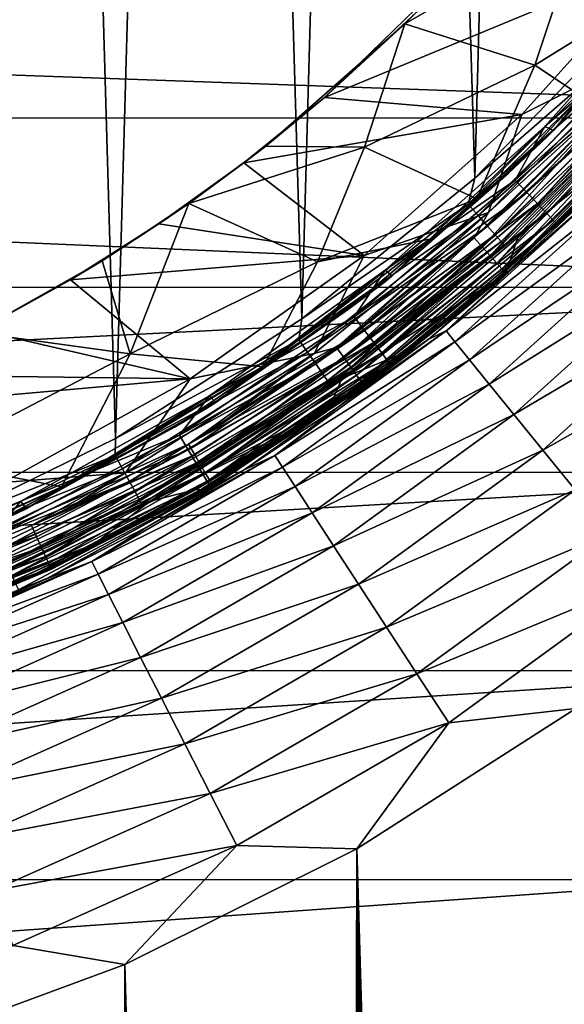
# Model space of a CAD drawing. Header units: metres. Extents: x -106 to 264, y -111 to 81.
# Tile 108 of 549: x 8.82 to 14.5, y -23.36 to -13.09. Entities that reach past the tile are written whole.
import ezdxf

# ---------------------------------------------------------------- set-up
doc = ezdxf.new("R2010")
doc.units = ezdxf.units.M
doc.layers.add('solid_20422013', color=7, linetype='CONTINUOUS')

msp = doc.modelspace()

# ---------------------------------------------------------------- linework, layer by layer
at = {"layer": 'solid_20422013'}
for points in [[(8.798083, 17.998215, 77.651619), (7.773394, -18.464231, 77.662231), (9.820628, -17.462921, 77.639717)], [(8.798083, 17.998215, 77.651619), (9.820628, -17.462921, 77.639717), (10.790351, 16.880247, 77.627228)], [(10.790351, 16.880247, 77.627228), (9.820628, -17.462921, 77.639717), (11.764264, -16.21587, 77.613495)], [(10.790351, 16.880247, 77.627228), (11.764264, -16.21587, 77.613495), (12.651943, 15.538282, 77.599953)], [(12.651943, 15.538282, 77.599953), (11.764264, -16.21587, 77.613495), (13.567441, -14.74737, 77.584946)], [(12.651943, 15.538282, 77.599953), (13.567441, -14.74737, 77.584946), (14.337729, 13.999803, 77.57151)], [(14.337729, 13.999803, 77.57151), (13.567441, -14.74737, 77.584946), (15.176792, -13.085555, 77.55603)], [(14.694283, -12.067444, 51.865765), (12.953714, -13.021122, 52.927349), (12.836039, -13.137139, 52.927349)], [(14.193852, -13.567936, 50.698231), (14.694283, -12.067444, 51.865765), (12.836039, -13.137139, 52.927349)], [(14.193852, -13.567936, 50.698231), (15.854123, -12.537907, 49.429569), (14.694283, -12.067444, 51.865765)], [(12.953714, -13.021122, 52.927349), (13.555943, -12.390946, 53.567062), (11.999084, -13.905692, 53.567062)], [(15.52974, -12.442852, 53.567062), (11.999084, -13.905692, 53.567062), (13.555943, -12.390946, 53.567062)], [(15.52974, -12.442852, 53.567062), (14.058059, -14.084843, 53.567062), (11.999084, -13.905692, 53.567062)], [(15.349111, -13.437405, 51.700001), (14.058059, -14.084843, 53.567062), (15.52974, -12.442852, 53.567062)], [(23.010382, -12.530283, -18.503851), (21.266914, -14.117199, -18.280825), (-23.005219, -12.534482, -18.503262)], [(21.266914, -14.117199, -18.280825), (-21.264048, -14.119773, -18.280462), (-23.005219, -12.534482, -18.503262)], [(14.193852, -13.567936, 50.698231), (14.678501, -13.891964, 49.435932), (15.854123, -12.537907, 49.429569)], [(15.779067, -12.540619, 49.000153), (14.297414, -14.20669, 49.000153), (15.502931, -13.168308, 48.987526)], [(14.388608, -14.248876, 49.099998), (14.297414, -14.20669, 49.000153), (15.779067, -12.540619, 49.000153)], [(15.832088, -12.625669, 49.239994), (14.318913, -14.318913, 49.239994), (14.388608, -14.248876, 49.099998)], [(15.426364, -13.103271, 49.338165), (14.318913, -14.318913, 49.239994), (15.832088, -12.625669, 49.239994)], [(15.890587, -12.551962, 49.099998), (14.388608, -14.248876, 49.099998), (15.779067, -12.540619, 49.000153)], [(15.832088, -12.625669, 49.239994), (14.388608, -14.248876, 49.099998), (15.890587, -12.551962, 49.099998)], [(12.836039, -13.137139, 52.927349), (12.953714, -13.021122, 52.927349), (11.999084, -13.905692, 53.567062)], [(11.385864, -14.412162, 52.927349), (12.836039, -13.137139, 52.927349), (11.999084, -13.905692, 53.567062)], [(12.417596, -14.422478, 51.835381), (12.836039, -13.137139, 52.927349), (11.385864, -14.412162, 52.927349)], [(14.193852, -13.567936, 50.698231), (12.836039, -13.137139, 52.927349), (12.417596, -14.422478, 51.835381)], [(15.094849, -13.417177, 77.541428), (15.176792, -13.085555, 77.55603), (13.567441, -14.74737, 77.584946)], [(15.426364, -13.103271, 49.338165), (13.919221, -14.694343, 49.338165), (14.318913, -14.318913, 49.239994)], [(14.678501, -13.891964, 49.435932), (13.919221, -14.694343, 49.338165), (15.426364, -13.103271, 49.338165)], [(14.297414, -14.20669, 49.000153), (13.988307, -14.767277, 48.987526), (15.502931, -13.168308, 48.987526)], [(15.638376, -13.283357, 48.933891), (15.502931, -13.168308, 48.987526), (13.988307, -14.767277, 48.987526)], [(15.638376, -13.283357, 48.933891), (13.988307, -14.767277, 48.987526), (14.110519, -14.896295, 48.933891)], [(15.638376, -13.283357, 48.933891), (14.110519, -14.896295, 48.933891), (15.760754, -13.387305, 48.840744)], [(13.497879, -15.019637, 77.569969), (15.094849, -13.417177, 77.541428), (13.567441, -14.74737, 77.584946)], [(15.21209, -13.522414, 77.486893), (15.094849, -13.417177, 77.541428), (13.497879, -15.019637, 77.569969)], [(15.349111, -13.437405, 51.700001), (13.709948, -15.104466, 51.700001), (14.058059, -14.084843, 53.567062)], [(15.223668, -13.719388, 51.700001), (13.709948, -15.104466, 51.700001), (15.349111, -13.437405, 51.700001)], [(14.110519, -14.896295, 48.933891), (14.220942, -15.012865, 48.840744), (15.760754, -13.387305, 48.840744)], [(15.760754, -13.387305, 48.840744), (14.220942, -15.012865, 48.840744), (15.863476, -13.474558, 48.713097)], [(13.602717, -15.137437, 77.515877), (15.21209, -13.522414, 77.486893), (13.497879, -15.019637, 77.569969)], [(15.32107, -13.620927, 77.394684), (15.21209, -13.522414, 77.486893), (13.602717, -15.137437, 77.515877)], [(14.220942, -15.012865, 48.840744), (14.313627, -15.110713, 48.713097), (15.863476, -13.474558, 48.713097)], [(15.863476, -13.474558, 48.713097), (14.313627, -15.110713, 48.713097), (15.94101, -13.540417, 48.557827)], [(14.313627, -15.110713, 48.713097), (14.383588, -15.184568, 48.557827), (15.94101, -13.540417, 48.557827)], [(15.94101, -13.540417, 48.557827), (14.383588, -15.184568, 48.557827), (15.989184, -13.581335, 48.383289)], [(14.193852, -13.567936, 50.698231), (12.417596, -14.422478, 51.835381), (13.585888, -14.963655, 49.433426)], [(14.193852, -13.567936, 50.698231), (13.585888, -14.963655, 49.433426), (14.678501, -13.891964, 49.435932)], [(13.700168, -15.247708, 77.42408), (15.32107, -13.620927, 77.394684), (13.602717, -15.137437, 77.515877)], [(15.412099, -13.704019, 77.269333), (15.32107, -13.620927, 77.394684), (13.700168, -15.247708, 77.42408)], [(15.683644, -13.633285, 76.81369), (14.024997, -15.334024, 76.842064), (15.534622, -14.124116, 52.204365)], [(15.515296, -13.800962, 76.962524), (14.024997, -15.334024, 76.842064), (15.683644, -13.633285, 76.81369)], [(14.383588, -15.184568, 48.557827), (14.427054, -15.230456, 48.383289), (15.989184, -13.581335, 48.383289)], [(15.989184, -13.581335, 48.383289), (14.427054, -15.230456, 48.383289), (14.849242, -14.849242, 48.200001)], [(15.223668, -13.719388, 51.700001), (13.560369, -15.368378, 51.700001), (13.709948, -15.104466, 51.700001)], [(13.646513, -15.465921, 51.717236), (13.560369, -15.368378, 51.700001), (15.223668, -13.719388, 51.700001)], [(15.260957, -13.875299, 51.717224), (13.646513, -15.465921, 51.717236), (15.223668, -13.719388, 51.700001)], [(13.781568, -15.340718, 77.299088), (15.412099, -13.704019, 77.269333), (13.700168, -15.247708, 77.42408)], [(15.477873, -13.765021, 77.120918), (15.412099, -13.704019, 77.269333), (13.781568, -15.340718, 77.299088)], [(13.840384, -15.409004, 77.150925), (15.477873, -13.765021, 77.120918), (13.781568, -15.340718, 77.299088)], [(13.840384, -15.409004, 77.150925), (15.515296, -13.800962, 76.962524), (15.477873, -13.765021, 77.120918)], [(13.840384, -15.409004, 77.150925), (13.873851, -15.449237, 76.992683), (15.515296, -13.800962, 76.962524)], [(15.515296, -13.800962, 76.962524), (13.873851, -15.449237, 76.992683), (14.024997, -15.334024, 76.842064)], [(11.385864, -14.412162, 52.927349), (11.999084, -13.905692, 53.567062), (11.157955, -14.588272, 53.567062)], [(14.058059, -14.084843, 53.567062), (11.157955, -14.588272, 53.567062), (11.999084, -13.905692, 53.567062)], [(14.678501, -13.891964, 49.435932), (13.585888, -14.963655, 49.433426), (13.919221, -14.694343, 49.338165)], [(13.726748, -15.556853, 51.767807), (13.646513, -15.465921, 51.717236), (15.260957, -13.875299, 51.717224)], [(15.350677, -13.956873, 51.767784), (13.726748, -15.556853, 51.767807), (15.260957, -13.875299, 51.717224)], [(13.795487, -15.634757, 51.848213), (13.726748, -15.556853, 51.767807), (15.350677, -13.956873, 51.767784)], [(15.427557, -14.026772, 51.848179), (13.795487, -15.634757, 51.848213), (15.350677, -13.956873, 51.767784)], [(13.847981, -15.69425, 51.952858), (13.795487, -15.634757, 51.848213), (15.427557, -14.026772, 51.848179)], [(15.486288, -14.080171, 51.952866), (13.847981, -15.69425, 51.952858), (15.427557, -14.026772, 51.848179)], [(21.266914, -14.117199, -18.280825), (19.703514, -15.885834, -18.032259), (-21.264048, -14.119773, -18.280462)], [(19.703514, -15.885834, -18.032259), (-19.704161, -15.885006, -18.032375), (-21.264048, -14.119773, -18.280462)], [(14.058059, -14.084843, 53.567062), (12.412478, -15.55404, 53.567062), (11.157955, -14.588272, 53.567062)], [(13.709948, -15.104466, 51.700001), (12.412478, -15.55404, 53.567062), (14.058059, -14.084843, 53.567062)], [(13.847981, -15.69425, 51.952858), (15.486288, -14.080171, 51.952866), (13.880649, -15.731272, 52.074615)], [(15.486288, -14.080171, 51.952866), (15.522816, -14.113381, 52.074615), (13.880649, -15.731272, 52.074615)], [(13.880649, -15.731272, 52.074615), (15.522816, -14.113381, 52.074615), (13.891207, -15.743237, 52.204365)], [(15.522816, -14.113381, 52.074615), (15.534622, -14.124116, 52.204365), (13.891207, -15.743237, 52.204365)], [(14.024997, -15.334024, 76.842064), (13.891207, -15.743237, 52.204365), (15.534622, -14.124116, 52.204365)], [(14.297414, -14.20669, 49.000153), (12.632306, -15.705761, 49.000153), (13.988307, -14.767277, 48.987526)], [(12.706431, -15.767344, 49.099998), (12.632306, -15.705761, 49.000153), (14.297414, -14.20669, 49.000153)], [(14.388608, -14.248876, 49.099998), (12.706431, -15.767344, 49.099998), (14.297414, -14.20669, 49.000153)], [(14.318913, -14.318913, 49.239994), (12.706431, -15.767344, 49.099998), (14.388608, -14.248876, 49.099998)], [(14.318913, -14.318913, 49.239994), (12.625669, -15.832088, 49.239994), (12.706431, -15.767344, 49.099998)], [(13.919221, -14.694343, 49.338165), (12.625669, -15.832088, 49.239994), (14.318913, -14.318913, 49.239994)], [(10.583539, -15.01123, 52.927349), (11.385864, -14.412162, 52.927349), (11.157955, -14.588272, 53.567062)], [(12.417596, -14.422478, 51.835381), (11.385864, -14.412162, 52.927349), (10.583539, -15.01123, 52.927349)], [(11.92505, -15.61837, 50.667973), (12.417596, -14.422478, 51.835381), (10.583539, -15.01123, 52.927349)], [(11.92505, -15.61837, 50.667973), (13.585888, -14.963655, 49.433426), (12.417596, -14.422478, 51.835381)], [(10.583539, -15.01123, 52.927349), (11.157955, -14.588272, 53.567062), (10.271703, -15.22469, 53.567062)], [(12.412478, -15.55404, 53.567062), (10.271703, -15.22469, 53.567062), (11.157955, -14.588272, 53.567062)], [(13.497879, -15.019637, 77.569969), (13.567441, -14.74737, 77.584946), (11.764264, -16.21587, 77.613495)], [(13.919221, -14.694343, 49.338165), (12.248888, -16.113136, 49.338165), (12.625669, -15.832088, 49.239994)], [(13.112543, -15.381379, 49.431156), (12.248888, -16.113136, 49.338165), (13.919221, -14.694343, 49.338165)], [(12.632306, -15.705761, 49.000153), (12.309684, -16.193111, 48.987526), (13.988307, -14.767277, 48.987526)], [(14.110519, -14.896295, 48.933891), (13.988307, -14.767277, 48.987526), (12.309684, -16.193111, 48.987526)], [(13.585888, -14.963655, 49.433426), (13.112543, -15.381379, 49.431156), (13.919221, -14.694343, 49.338165)], [(13.093286, -16.418461, 48.200001), (14.835382, -14.86309, 23), (14.849242, -14.849242, 48.200001)], [(14.427054, -15.230456, 48.383289), (13.093286, -16.418461, 48.200001), (14.849242, -14.849242, 48.200001)], [(13.093286, -16.418461, 48.200001), (13.979708, -15.670602, 23), (14.835382, -14.86309, 23)], [(13.266794, -16.341053, 22.379227), (14.905099, -14.861893, 22.379227), (13.979708, -15.670602, 23)], [(15.008453, -14.964948, 21.768116), (14.905099, -14.861893, 22.379227), (13.266794, -16.341053, 22.379227)], [(14.905099, -14.861893, 22.379227), (14.835382, -14.86309, 23), (13.979708, -15.670602, 23)], [(11.92505, -15.61837, 50.667973), (13.112543, -15.381379, 49.431156), (13.585888, -14.963655, 49.433426)], [(14.110519, -14.896295, 48.933891), (12.309684, -16.193111, 48.987526), (12.417231, -16.334587, 48.933891)], [(14.110519, -14.896295, 48.933891), (12.417231, -16.334587, 48.933891), (14.220942, -15.012865, 48.840744)], [(13.358788, -16.454365, 21.768116), (15.008453, -14.964948, 21.768116), (13.266794, -16.341053, 22.379227)], [(15.178296, -15.134298, 21.187397), (15.008453, -14.964948, 21.768116), (13.358788, -16.454365, 21.768116)], [(9.680275, -15.608991, 52.927349), (10.583539, -15.01123, 52.927349), (10.271703, -15.22469, 53.567062)], [(9.972533, -16.57761, 51.263596), (10.583539, -15.01123, 52.927349), (9.680275, -15.608991, 52.927349)], [(11.92505, -15.61837, 50.667973), (10.583539, -15.01123, 52.927349), (9.972533, -16.57761, 51.263596)], [(11.731615, -16.433533, 77.597824), (13.497879, -15.019637, 77.569969), (11.764264, -16.21587, 77.613495)], [(13.602717, -15.137437, 77.515877), (13.497879, -15.019637, 77.569969), (11.731615, -16.433533, 77.597824)], [(12.417231, -16.334587, 48.933891), (12.514401, -16.462414, 48.840744), (14.220942, -15.012865, 48.840744)], [(14.220942, -15.012865, 48.840744), (12.514401, -16.462414, 48.840744), (14.313627, -15.110713, 48.713097)], [(11.822737, -16.562414, 77.544159), (13.602717, -15.137437, 77.515877), (11.731615, -16.433533, 77.597824)], [(13.700168, -15.247708, 77.42408), (13.602717, -15.137437, 77.515877), (11.822737, -16.562414, 77.544159)], [(13.709948, -15.104466, 51.700001), (11.890901, -16.576073, 51.700001), (12.412478, -15.55404, 53.567062)], [(12.125804, -16.514898, 51.700001), (11.890901, -16.576073, 51.700001), (13.709948, -15.104466, 51.700001)], [(12.242787, -16.429691, 51.700001), (12.125804, -16.514898, 51.700001), (13.709948, -15.104466, 51.700001)], [(12.242787, -16.429691, 51.700001), (13.709948, -15.104466, 51.700001), (13.560369, -15.368378, 51.700001)], [(12.514401, -16.462414, 48.840744), (12.595965, -16.569708, 48.713097), (14.313627, -15.110713, 48.713097)], [(14.313627, -15.110713, 48.713097), (12.595965, -16.569708, 48.713097), (14.383588, -15.184568, 48.557827)], [(12.595965, -16.569708, 48.713097), (12.65753, -16.650696, 48.557827), (14.383588, -15.184568, 48.557827)], [(14.383588, -15.184568, 48.557827), (12.65753, -16.650696, 48.557827), (14.427054, -15.230456, 48.383289)], [(13.509963, -16.64057, 21.187397), (15.178296, -15.134298, 21.187397), (13.358788, -16.454365, 21.768116)], [(15.410438, -15.365767, 20.651402), (15.178296, -15.134298, 21.187397), (13.509963, -16.64057, 21.187397)], [(9.680275, -15.608991, 52.927349), (10.271703, -15.22469, 53.567062), (9.349553, -15.808496, 53.567062)], [(12.412478, -15.55404, 53.567062), (9.349553, -15.808496, 53.567062), (10.271703, -15.22469, 53.567062)], [(11.907436, -16.68306, 77.452774), (13.700168, -15.247708, 77.42408), (11.822737, -16.562414, 77.544159)], [(13.781568, -15.340718, 77.299088), (13.700168, -15.247708, 77.42408), (11.907436, -16.68306, 77.452774)], [(12.65753, -16.650696, 48.557827), (12.695781, -16.701014, 48.383289), (14.427054, -15.230456, 48.383289)], [(14.427054, -15.230456, 48.383289), (12.695781, -16.701014, 48.383289), (13.093286, -16.418461, 48.200001)], [(13.112543, -15.381379, 49.431156), (11.358315, -16.716112, 49.436249), (12.248888, -16.113136, 49.338165)], [(11.92505, -15.61837, 50.667973), (11.358315, -16.716112, 49.436249), (13.112543, -15.381379, 49.431156)], [(11.978186, -16.784821, 77.328117), (13.781568, -15.340718, 77.299088), (11.907436, -16.68306, 77.452774)], [(13.840384, -15.409004, 77.150925), (13.781568, -15.340718, 77.299088), (11.978186, -16.784821, 77.328117)], [(12.242787, -16.429691, 51.700001), (13.560369, -15.368378, 51.700001), (12.125804, -16.514898, 51.700001)], [(12.202668, -16.61964, 51.717163), (12.125804, -16.514898, 51.700001), (13.560369, -15.368378, 51.700001)], [(14.024997, -15.334024, 76.842064), (12.182707, -16.834616, 76.870293), (13.891207, -15.743237, 52.204365)], [(13.873851, -15.449237, 76.992683), (12.182707, -16.834616, 76.870293), (14.024997, -15.334024, 76.842064)], [(12.202668, -16.61964, 51.717163), (13.560369, -15.368378, 51.700001), (13.646513, -15.465921, 51.717236)], [(13.716589, -16.895077, 20.651402), (15.410438, -15.365767, 20.651402), (13.509963, -16.64057, 21.187397)], [(15.699151, -15.653643, 20.173351), (15.410438, -15.365767, 20.651402), (13.716589, -16.895077, 20.651402)], [(12.029308, -16.859531, 77.180214), (13.840384, -15.409004, 77.150925), (11.978186, -16.784821, 77.328117)], [(12.029308, -16.859531, 77.180214), (13.873851, -15.449237, 76.992683), (13.840384, -15.409004, 77.150925)], [(12.029308, -16.859531, 77.180214), (12.058397, -16.903553, 77.02211), (13.873851, -15.449237, 76.992683)], [(13.873851, -15.449237, 76.992683), (12.058397, -16.903553, 77.02211), (12.182707, -16.834616, 76.870293)], [(12.202668, -16.61964, 51.717163), (13.646513, -15.465921, 51.717236), (12.27351, -16.717695, 51.767475)], [(12.27351, -16.717695, 51.767475), (13.646513, -15.465921, 51.717236), (13.726748, -15.556853, 51.767807)], [(12.412478, -15.55404, 53.567062), (10.599532, -16.839758, 53.567062), (9.349553, -15.808496, 53.567062)], [(11.890901, -16.576073, 51.700001), (10.599532, -16.839758, 53.567062), (12.412478, -15.55404, 53.567062)], [(12.27351, -16.717695, 51.767475), (13.726748, -15.556853, 51.767807), (12.334266, -16.801788, 51.847485)], [(12.334266, -16.801788, 51.847485), (13.726748, -15.556853, 51.767807), (13.795487, -15.634757, 51.848213)], [(8.357022, -16.355688, 52.927349), (9.680275, -15.608991, 52.927349), (8.40073, -16.333242, 53.567062)], [(9.972533, -16.57761, 51.263596), (9.680275, -15.608991, 52.927349), (8.357022, -16.355688, 52.927349)], [(9.680275, -15.608991, 52.927349), (9.349553, -15.808496, 53.567062), (8.40073, -16.333242, 53.567062)], [(11.92505, -15.61837, 50.667973), (9.972533, -16.57761, 51.263596), (11.358315, -16.716112, 49.436249)], [(12.632306, -15.705761, 49.000153), (10.801476, -17.01688, 49.000153), (12.309684, -16.193111, 48.987526)], [(10.865124, -17.088346, 49.099998), (10.801476, -17.01688, 49.000153), (12.632306, -15.705761, 49.000153)], [(12.706431, -15.767344, 49.099998), (10.865124, -17.088346, 49.099998), (12.632306, -15.705761, 49.000153)], [(12.334266, -16.801788, 51.847485), (13.795487, -15.634757, 51.848213), (12.380764, -16.86615, 51.951698)], [(12.380764, -16.86615, 51.951698), (13.795487, -15.634757, 51.848213), (13.847981, -15.69425, 51.952858)], [(12.380764, -16.86615, 51.951698), (13.847981, -15.69425, 51.952858), (12.409813, -16.906357, 52.072956)], [(12.409813, -16.906357, 52.072956), (13.847981, -15.69425, 51.952858), (13.880649, -15.731272, 52.074615)], [(13.266794, -16.341053, 22.379227), (13.979708, -15.670602, 23), (13.080153, -16.428926, 23)], [(13.093286, -16.418461, 48.200001), (13.080153, -16.428926, 23), (13.979708, -15.670602, 23)], [(13.973567, -17.211603, 20.173351), (15.699151, -15.653643, 20.173351), (13.716589, -16.895077, 20.651402)], [(16.037312, -15.990823, 19.765039), (15.699151, -15.653643, 20.173351), (13.973567, -17.211603, 20.173351)], [(10.599532, -16.839758, 53.567062), (8.40073, -16.333242, 53.567062), (9.349553, -15.808496, 53.567062)], [(12.625669, -15.832088, 49.239994), (10.865124, -17.088346, 49.099998), (12.706431, -15.767344, 49.099998)], [(12.052956, -17.130833, 57.876114), (13.891207, -15.743237, 52.204365), (12.859008, -16.559738, 55.580055)], [(12.419418, -16.919649, 52.202942), (13.891207, -15.743237, 52.204365), (12.052956, -17.130833, 57.876114)], [(12.182707, -16.834616, 76.870293), (12.859008, -16.559738, 55.580055), (13.891207, -15.743237, 52.204365)], [(12.409813, -16.906357, 52.072956), (13.880649, -15.731272, 52.074615), (12.419418, -16.919649, 52.202942)], [(12.419418, -16.919649, 52.202942), (13.880649, -15.731272, 52.074615), (13.891207, -15.743237, 52.204365)], [(19.703514, -15.885834, -18.032259), (-18.349037, -17.81085, -17.761715), (-19.704161, -15.885006, -18.032375)], [(19.703514, -15.885834, -18.032259), (18.345623, -17.816748, -17.760887), (-18.349037, -17.81085, -17.761715)], [(12.625669, -15.832088, 49.239994), (10.773649, -17.146166, 49.239994), (10.865124, -17.088346, 49.099998)], [(12.248888, -16.113136, 49.338165), (10.773649, -17.146166, 49.239994), (12.625669, -15.832088, 49.239994)], [(14.274558, -17.582342, 19.765039), (16.037312, -15.990823, 19.765039), (13.973567, -17.211603, 20.173351)], [(16.416574, -16.368988, 19.436544), (16.037312, -15.990823, 19.765039), (14.274558, -17.582342, 19.765039)], [(12.248888, -16.113136, 49.338165), (10.434948, -17.343018, 49.338165), (10.773649, -17.146166, 49.239994)], [(11.358315, -16.716112, 49.436249), (10.434948, -17.343018, 49.338165), (12.248888, -16.113136, 49.338165)], [(11.731615, -16.433533, 77.597824), (11.764264, -16.21587, 77.613495), (9.820628, -17.462921, 77.639717)], [(10.801476, -17.01688, 49.000153), (10.48674, -17.429098, 48.987526), (12.309684, -16.193111, 48.987526)], [(12.417231, -16.334587, 48.933891), (12.309684, -16.193111, 48.987526), (10.48674, -17.429098, 48.987526)], [(10.599532, -16.839758, 53.567062), (7.421527, -16.79995, 53.567062), (8.40073, -16.333242, 53.567062)], [(9.972533, -16.57761, 51.263596), (8.357022, -16.355688, 52.927349), (7.844412, -17.689621, 51.254391)], [(12.417231, -16.334587, 48.933891), (10.48674, -17.429098, 48.987526), (10.578361, -17.581371, 48.933891)], [(12.417231, -16.334587, 48.933891), (10.578361, -17.581371, 48.933891), (12.514401, -16.462414, 48.840744)], [(11.172673, -17.781208, 48.200001), (13.080153, -16.428926, 23), (13.093286, -16.418461, 48.200001)], [(12.695781, -16.701014, 48.383289), (11.172673, -17.781208, 48.200001), (13.093286, -16.418461, 48.200001)], [(11.172673, -17.781208, 48.200001), (12.13954, -17.135681, 23), (13.080153, -16.428926, 23)], [(11.482598, -17.640514, 22.379227), (13.266794, -16.341053, 22.379227), (12.13954, -17.135681, 23)], [(13.358788, -16.454365, 21.768116), (13.266794, -16.341053, 22.379227), (11.482598, -17.640514, 22.379227)], [(13.266794, -16.341053, 22.379227), (13.080153, -16.428926, 23), (12.13954, -17.135681, 23)], [(14.612136, -17.998144, 19.436544), (16.416574, -16.368988, 19.436544), (14.274558, -17.582342, 19.765039)], [(9.818151, -17.641195, 77.623596), (11.731615, -16.433533, 77.597824), (9.820628, -17.462921, 77.639717)], [(11.822737, -16.562414, 77.544159), (11.731615, -16.433533, 77.597824), (9.818151, -17.641195, 77.623596)], [(10.578361, -17.581371, 48.933891), (10.661141, -17.718956, 48.840744), (12.514401, -16.462414, 48.840744)], [(12.125804, -16.514898, 51.700001), (10.579988, -17.520353, 51.700001), (10.837541, -17.36743, 51.700001)], [(12.202668, -16.61964, 51.717163), (10.579988, -17.520353, 51.700001), (12.125804, -16.514898, 51.700001)], [(12.514401, -16.462414, 48.840744), (10.661141, -17.718956, 48.840744), (12.595965, -16.569708, 48.713097)], [(12.125804, -16.514898, 51.700001), (10.837541, -17.36743, 51.700001), (11.890901, -16.576073, 51.700001)], [(11.562221, -17.762836, 21.768116), (13.358788, -16.454365, 21.768116), (11.482598, -17.640514, 22.379227)], [(13.509963, -16.64057, 21.187397), (13.358788, -16.454365, 21.768116), (11.562221, -17.762836, 21.768116)], [(9.972533, -16.57761, 51.263596), (7.844412, -17.689621, 51.254391), (9.258456, -17.964924, 49.435196)], [(9.972533, -16.57761, 51.263596), (9.258456, -17.964924, 49.435196), (11.358315, -16.716112, 49.436249)], [(9.894412, -17.779545, 77.570335), (11.822737, -16.562414, 77.544159), (9.818151, -17.641195, 77.623596)], [(11.907436, -16.68306, 77.452774), (11.822737, -16.562414, 77.544159), (9.894412, -17.779545, 77.570335)], [(11.890901, -16.576073, 51.700001), (9.924953, -17.82098, 51.700001), (10.599532, -16.839758, 53.567062)], [(10.579988, -17.520353, 51.700001), (9.924953, -17.82098, 51.700001), (11.890901, -16.576073, 51.700001)], [(10.837541, -17.36743, 51.700001), (10.579988, -17.520353, 51.700001), (11.890901, -16.576073, 51.700001)], [(12.202668, -16.61964, 51.717163), (10.645566, -17.632292, 51.717098), (10.579988, -17.520353, 51.700001)], [(12.202668, -16.61964, 51.717163), (10.706401, -17.736637, 51.767231), (10.645566, -17.632292, 51.717098)], [(10.661141, -17.718956, 48.840744), (10.730626, -17.83444, 48.713097), (12.595965, -16.569708, 48.713097)], [(12.202668, -16.61964, 51.717163), (12.27351, -16.717695, 51.767475), (10.706401, -17.736637, 51.767231)], [(12.595965, -16.569708, 48.713097), (10.730626, -17.83444, 48.713097), (12.65753, -16.650696, 48.557827)], [(12.182707, -16.834616, 76.870293), (12.052956, -17.130833, 57.876114), (12.859008, -16.559738, 55.580055)], [(11.358315, -16.716112, 49.436249), (9.258456, -17.964924, 49.435196), (9.591105, -17.78896, 49.436447)], [(11.358315, -16.716112, 49.436249), (9.591105, -17.78896, 49.436447), (10.434948, -17.343018, 49.338165)], [(9.965298, -17.90905, 77.479324), (11.907436, -16.68306, 77.452774), (9.894412, -17.779545, 77.570335)], [(11.978186, -16.784821, 77.328117), (11.907436, -16.68306, 77.452774), (9.965298, -17.90905, 77.479324)], [(12.27351, -16.717695, 51.767475), (10.758607, -17.826181, 51.84697), (10.706401, -17.736637, 51.767231)], [(10.730626, -17.83444, 48.713097), (10.783073, -17.921608, 48.557827), (12.65753, -16.650696, 48.557827)], [(12.27351, -16.717695, 51.767475), (12.334266, -16.801788, 51.847485), (10.758607, -17.826181, 51.84697)], [(12.65753, -16.650696, 48.557827), (10.783073, -17.921608, 48.557827), (12.695781, -16.701014, 48.383289)], [(10.783073, -17.921608, 48.557827), (10.81566, -17.975767, 48.383289), (12.695781, -16.701014, 48.383289)], [(12.695781, -16.701014, 48.383289), (10.81566, -17.975767, 48.383289), (11.172673, -17.781208, 48.200001)], [(11.693065, -17.96385, 21.187397), (13.509963, -16.64057, 21.187397), (11.562221, -17.762836, 21.768116)], [(13.716589, -16.895077, 20.651402), (13.509963, -16.64057, 21.187397), (11.693065, -17.96385, 21.187397)], [(10.599532, -16.839758, 53.567062), (6.40908, -17.211145, 53.567062), (7.421527, -16.79995, 53.567062)], [(10.599532, -16.839758, 53.567062), (8.650756, -17.921013, 53.567062), (6.40908, -17.211145, 53.567062)], [(9.924953, -17.82098, 51.700001), (8.650756, -17.921013, 53.567062), (10.599532, -16.839758, 53.567062)], [(10.024508, -18.018284, 77.354988), (11.978186, -16.784821, 77.328117), (9.965298, -17.90905, 77.479324)], [(12.029308, -16.859531, 77.180214), (11.978186, -16.784821, 77.328117), (10.024508, -18.018284, 77.354988)], [(12.182707, -16.834616, 76.870293), (10.181221, -18.115076, 76.896217), (12.052956, -17.130833, 57.876114)], [(12.058397, -16.903553, 77.02211), (10.181221, -18.115076, 76.896217), (12.182707, -16.834616, 76.870293)], [(12.334266, -16.801788, 51.847485), (10.798613, -17.894802, 51.950859), (10.758607, -17.826181, 51.84697)], [(12.334266, -16.801788, 51.847485), (12.380764, -16.86615, 51.951698), (10.798613, -17.894802, 51.950859)], [(10.067295, -18.098484, 77.207306), (12.029308, -16.859531, 77.180214), (10.024508, -18.018284, 77.354988)], [(10.067295, -18.098484, 77.207306), (12.058397, -16.903553, 77.02211), (12.029308, -16.859531, 77.180214)], [(10.067295, -18.098484, 77.207306), (10.091641, -18.145741, 77.049347), (12.058397, -16.903553, 77.02211)], [(12.058397, -16.903553, 77.02211), (10.091641, -18.145741, 77.049347), (10.181221, -18.115076, 76.896217)], [(12.419418, -16.919649, 52.202942), (12.052956, -17.130833, 57.876114), (10.705973, -17.998169, 57.789364)], [(10.832102, -17.952242, 52.201492), (12.419418, -16.919649, 52.202942), (10.705973, -17.998169, 57.789364)], [(12.380764, -16.86615, 51.951698), (10.823683, -17.937803, 52.071793), (10.798613, -17.894802, 51.950859)], [(12.380764, -16.86615, 51.951698), (12.409813, -16.906357, 52.072956), (10.823683, -17.937803, 52.071793)], [(12.409813, -16.906357, 52.072956), (10.832102, -17.952242, 52.201492), (10.823683, -17.937803, 52.071793)], [(12.409813, -16.906357, 52.072956), (12.419418, -16.919649, 52.202942), (10.832102, -17.952242, 52.201492)], [(11.871902, -18.238596, 20.651402), (13.716589, -16.895077, 20.651402), (11.693065, -17.96385, 21.187397)], [(13.973567, -17.211603, 20.173351), (13.716589, -16.895077, 20.651402), (11.871902, -18.238596, 20.651402)], [(10.801476, -17.01688, 49.000153), (8.833129, -18.116896, 49.000153), (10.48674, -17.429098, 48.987526)], [(8.887747, -18.195341, 49.099998), (8.833129, -18.116896, 49.000153), (10.801476, -17.01688, 49.000153)], [(10.865124, -17.088346, 49.099998), (8.887747, -18.195341, 49.099998), (10.801476, -17.01688, 49.000153)], [(10.773649, -17.146166, 49.239994), (8.786146, -18.244619, 49.239994), (8.887747, -18.195341, 49.099998)], [(10.434948, -17.343018, 49.338165), (8.786146, -18.244619, 49.239994), (10.773649, -17.146166, 49.239994)], [(10.773649, -17.146166, 49.239994), (8.887747, -18.195341, 49.099998), (10.865124, -17.088346, 49.099998)], [(10.181221, -18.115076, 76.896217), (11.781043, -17.311401, 58.591694), (12.052956, -17.130833, 57.876114)], [(10.662732, -17.994764, 61.253189), (12.052956, -17.130833, 57.876114), (11.781043, -17.311401, 58.591694)], [(10.705973, -17.998169, 57.789364), (12.052956, -17.130833, 57.876114), (10.662732, -17.994764, 61.253189)], [(11.482598, -17.640514, 22.379227), (12.13954, -17.135681, 23), (11.160822, -17.788649, 23)], [(11.172673, -17.781208, 48.200001), (11.160822, -17.788649, 23), (12.13954, -17.135681, 23)], [(12.09432, -18.580294, 20.173351), (13.973567, -17.211603, 20.173351), (11.871902, -18.238596, 20.651402)], [(14.274558, -17.582342, 19.765039), (13.973567, -17.211603, 20.173351), (12.09432, -18.580294, 20.173351)], [(10.434948, -17.343018, 49.338165), (8.498668, -18.36957, 49.338165), (8.786146, -18.244619, 49.239994)], [(9.258456, -17.964924, 49.435196), (8.498668, -18.36957, 49.338165), (10.434948, -17.343018, 49.338165)], [(9.591105, -17.78896, 49.436447), (9.258456, -17.964924, 49.435196), (10.434948, -17.343018, 49.338165)], [(10.181221, -18.115076, 76.896217), (10.662732, -17.994764, 61.253189), (11.781043, -17.311401, 58.591694)], [(8.833129, -18.116896, 49.000153), (8.54085, -18.460745, 48.987526), (10.48674, -17.429098, 48.987526)], [(10.578361, -17.581371, 48.933891), (10.48674, -17.429098, 48.987526), (8.54085, -18.460745, 48.987526)], [(9.818151, -17.641195, 77.623596), (9.820628, -17.462921, 77.639717), (7.773394, -18.464231, 77.662231)], [(10.579988, -17.520353, 51.700001), (9.353893, -18.175949, 51.700001), (9.924953, -17.82098, 51.700001)], [(10.645566, -17.632292, 51.717098), (9.353893, -18.175949, 51.700001), (10.579988, -17.520353, 51.700001)], [(7.781338, -18.627548, 77.646004), (9.818151, -17.641195, 77.623596), (7.773394, -18.464231, 77.662231)], [(9.894412, -17.779545, 77.570335), (9.818151, -17.641195, 77.623596), (7.781338, -18.627548, 77.646004)], [(10.578361, -17.581371, 48.933891), (8.54085, -18.460745, 48.987526), (8.615469, -18.622032, 48.933891)], [(10.578361, -17.581371, 48.933891), (8.615469, -18.622032, 48.933891), (10.661141, -17.718956, 48.840744)], [(10.645566, -17.632292, 51.717098), (8.944565, -18.369677, 51.700001), (9.353893, -18.175949, 51.700001)], [(10.645566, -17.632292, 51.717098), (8.997043, -18.488049, 51.717041), (8.944565, -18.369677, 51.700001)], [(10.645566, -17.632292, 51.717098), (9.047315, -18.597658, 51.766998), (8.997043, -18.488049, 51.717041)], [(10.645566, -17.632292, 51.717098), (10.706401, -17.736637, 51.767231), (9.047315, -18.597658, 51.766998)], [(9.572132, -18.745989, 22.379227), (11.482598, -17.640514, 22.379227), (10.147072, -18.38578, 23)], [(11.562221, -17.762836, 21.768116), (11.482598, -17.640514, 22.379227), (9.572132, -18.745989, 22.379227)], [(11.482598, -17.640514, 22.379227), (11.160822, -17.788649, 23), (10.147072, -18.38578, 23)], [(12.354833, -18.980513, 19.765039), (14.274558, -17.582342, 19.765039), (12.09432, -18.580294, 20.173351)], [(14.612136, -17.998144, 19.436544), (14.274558, -17.582342, 19.765039), (12.354833, -18.980513, 19.765039)], [(7.844412, -17.689621, 51.254391), (7.266736, -18.858627, 49.435448), (9.258456, -17.964924, 49.435196)], [(8.615469, -18.622032, 48.933891), (8.682889, -18.767757, 48.840744), (10.661141, -17.718956, 48.840744)], [(10.661141, -17.718956, 48.840744), (8.682889, -18.767757, 48.840744), (10.730626, -17.83444, 48.713097)], [(10.706401, -17.736637, 51.767231), (9.090484, -18.69178, 51.846462), (9.047315, -18.597658, 51.766998)], [(10.706401, -17.736637, 51.767231), (10.758607, -17.826181, 51.84697), (9.090484, -18.69178, 51.846462)], [(9.638507, -18.875977, 21.768116), (11.562221, -17.762836, 21.768116), (9.572132, -18.745989, 22.379227)], [(11.693065, -17.96385, 21.187397), (11.562221, -17.762836, 21.768116), (9.638507, -18.875977, 21.768116)], [(18.345623, -17.816748, -17.760887), (-17.210392, -19.873657, -17.471807), (-18.349037, -17.81085, -17.761715)], [(18.345623, -17.816748, -17.760887), (17.20516, -19.884491, -17.470285), (-17.210392, -19.873657, -17.471807)], [(7.841781, -18.773626, 77.593086), (9.894412, -17.779545, 77.570335), (7.781338, -18.627548, 77.646004)], [(9.924953, -17.82098, 51.700001), (7.80111, -18.849606, 51.700001), (8.650756, -17.921013, 53.567062)], [(8.944565, -18.369677, 51.700001), (7.80111, -18.849606, 51.700001), (9.924953, -17.82098, 51.700001)], [(9.965298, -17.90905, 77.479324), (9.894412, -17.779545, 77.570335), (7.841781, -18.773626, 77.593086)], [(8.682889, -18.767757, 48.840744), (8.739481, -18.890078, 48.713097), (10.730626, -17.83444, 48.713097)], [(10.730626, -17.83444, 48.713097), (8.739481, -18.890078, 48.713097), (10.783073, -17.921608, 48.557827)], [(9.353893, -18.175949, 51.700001), (8.944565, -18.369677, 51.700001), (9.924953, -17.82098, 51.700001)], [(10.758607, -17.826181, 51.84697), (9.123607, -18.764, 51.95002), (9.090484, -18.69178, 51.846462)], [(9.111559, -18.920345, 48.200001), (11.160822, -17.788649, 23), (11.172673, -17.781208, 48.200001)], [(10.81566, -17.975767, 48.383289), (9.111559, -18.920345, 48.200001), (11.172673, -17.781208, 48.200001)], [(9.111559, -18.920345, 48.200001), (10.147072, -18.38578, 23), (11.160822, -17.788649, 23)], [(10.758607, -17.826181, 51.84697), (10.798613, -17.894802, 51.950859), (9.123607, -18.764, 51.95002)], [(9.258456, -17.964924, 49.435196), (7.266736, -18.858627, 49.435448), (7.706277, -18.684053, 49.433826)], [(9.258456, -17.964924, 49.435196), (7.706277, -18.684053, 49.433826), (8.498668, -18.36957, 49.338165)], [(7.897963, -18.910368, 77.502403), (9.965298, -17.90905, 77.479324), (7.841781, -18.773626, 77.593086)], [(10.024508, -18.018284, 77.354988), (9.965298, -17.90905, 77.479324), (7.897963, -18.910368, 77.502403)], [(8.739481, -18.890078, 48.713097), (8.782196, -18.982407, 48.557827), (10.783073, -17.921608, 48.557827)], [(10.783073, -17.921608, 48.557827), (8.782196, -18.982407, 48.557827), (10.81566, -17.975767, 48.383289)], [(10.798613, -17.894802, 51.950859), (9.144428, -18.809399, 52.07061), (9.123607, -18.764, 51.95002)], [(10.798613, -17.894802, 51.950859), (10.823683, -17.937803, 52.071793), (9.144428, -18.809399, 52.07061)], [(10.823683, -17.937803, 52.071793), (9.151529, -18.824879, 52.20002), (9.144428, -18.809399, 52.07061)], [(10.823683, -17.937803, 52.071793), (10.832102, -17.952242, 52.201492), (9.151529, -18.824879, 52.20002)], [(9.151529, -18.824879, 52.20002), (10.832102, -17.952242, 52.201492), (9.280942, -18.755861, 57.732792)], [(10.832102, -17.952242, 52.201492), (10.705973, -17.998169, 57.789364), (9.280942, -18.755861, 57.732792)], [(9.747581, -19.089588, 21.187397), (11.693065, -17.96385, 21.187397), (9.638507, -18.875977, 21.768116)], [(11.871902, -18.238596, 20.651402), (11.693065, -17.96385, 21.187397), (9.747581, -19.089588, 21.187397)], [(7.944891, -19.025707, 77.378342), (10.024508, -18.018284, 77.354988), (7.897963, -18.910368, 77.502403)], [(10.067295, -18.098484, 77.207306), (10.024508, -18.018284, 77.354988), (7.944891, -19.025707, 77.378342)], [(8.782196, -18.982407, 48.557827), (8.808736, -19.03977, 48.383289), (10.81566, -17.975767, 48.383289)], [(10.81566, -17.975767, 48.383289), (8.808736, -19.03977, 48.383289), (9.111559, -18.920345, 48.200001)], [(10.705973, -17.998169, 57.789364), (9.597071, -18.563744, 63.415733), (9.280942, -18.755861, 57.732792)], [(10.181221, -18.115076, 76.896217), (9.597071, -18.563744, 63.415733), (10.662732, -17.994764, 61.253189)], [(10.705973, -17.998169, 57.789364), (10.662732, -17.994764, 61.253189), (9.597071, -18.563744, 63.415733)], [(12.647011, -19.42938, 19.436544), (14.612136, -17.998144, 19.436544), (12.354833, -18.980513, 19.765039)], [(14.97797, -18.448753, 19.195969), (14.612136, -17.998144, 19.436544), (12.647011, -19.42938, 19.436544)], [(8.833129, -18.116896, 49.000153), (6.751191, -18.991247, 49.000153), (8.54085, -18.460745, 48.987526)], [(6.799063, -19.074467, 49.099998), (6.751191, -18.991247, 49.000153), (8.833129, -18.116896, 49.000153)], [(8.887747, -18.195341, 49.099998), (6.799063, -19.074467, 49.099998), (8.833129, -18.116896, 49.000153)], [(7.978802, -19.11039, 77.230865), (10.067295, -18.098484, 77.207306), (7.944891, -19.025707, 77.378342)], [(7.978802, -19.11039, 77.230865), (10.091641, -18.145741, 77.049347), (10.067295, -18.098484, 77.207306)], [(7.978802, -19.11039, 77.230865), (7.9981, -19.160288, 77.073021), (10.091641, -18.145741, 77.049347)], [(10.091641, -18.145741, 77.049347), (7.9981, -19.160288, 77.073021), (8.046999, -19.158577, 76.918205)], [(10.181221, -18.115076, 76.896217), (8.046999, -19.158577, 76.918205), (9.597071, -18.563744, 63.415733)], [(10.091641, -18.145741, 77.049347), (8.046999, -19.158577, 76.918205), (10.181221, -18.115076, 76.896217)], [(8.786146, -18.244619, 49.239994), (6.799063, -19.074467, 49.099998), (8.887747, -18.195341, 49.099998)], [(9.896664, -19.38155, 20.651402), (11.871902, -18.238596, 20.651402), (9.747581, -19.089588, 21.187397)], [(12.09432, -18.580294, 20.173351), (11.871902, -18.238596, 20.651402), (9.896664, -19.38155, 20.651402)], [(8.997043, -18.488049, 51.717041), (7.80111, -18.849606, 51.700001), (8.944565, -18.369677, 51.700001)], [(9.572132, -18.745989, 22.379227), (10.147072, -18.38578, 23), (9.101471, -18.925201, 23)], [(9.111559, -18.920345, 48.200001), (9.101471, -18.925201, 23), (10.147072, -18.38578, 23)], [(12.963646, -19.915821, 19.195969), (14.97797, -18.448753, 19.195969), (12.647011, -19.42938, 19.436544)], [(12.963646, -19.915821, 19.195969), (15.363036, -18.923048, 19.049246), (14.97797, -18.448753, 19.195969)], [(8.997043, -18.488049, 51.717041), (7.234803, -19.073921, 51.700287), (7.80111, -18.849606, 51.700001)], [(8.997043, -18.488049, 51.717041), (7.277902, -19.193369, 51.721401), (7.234803, -19.073921, 51.700287)], [(8.997043, -18.488049, 51.717041), (9.047315, -18.597658, 51.766998), (7.277902, -19.193369, 51.721401)], [(7.874471, -19.350632, 63.321106), (9.597071, -18.563744, 63.415733), (8.323144, -19.1481, 65.587753)], [(7.874471, -19.350632, 63.321106), (9.280942, -18.755861, 57.732792), (9.597071, -18.563744, 63.415733)], [(8.046999, -19.158577, 76.918205), (9.508563, -18.607616, 63.580658), (9.597071, -18.563744, 63.415733)], [(8.323144, -19.1481, 65.587753), (9.597071, -18.563744, 63.415733), (9.508563, -18.607616, 63.580658)], [(10.082076, -19.744659, 20.173351), (12.09432, -18.580294, 20.173351), (9.896664, -19.38155, 20.651402)], [(12.354833, -18.980513, 19.765039), (12.09432, -18.580294, 20.173351), (10.082076, -19.744659, 20.173351)], [(9.047315, -18.597658, 51.766998), (7.315726, -19.303005, 51.773346), (7.277902, -19.193369, 51.721401)], [(9.047315, -18.597658, 51.766998), (9.090484, -18.69178, 51.846462), (7.315726, -19.303005, 51.773346)], [(8.046999, -19.158577, 76.918205), (8.323144, -19.1481, 65.587753), (9.508563, -18.607616, 63.580658)], [(9.090484, -18.69178, 51.846462), (7.348057, -19.396723, 51.852848), (7.315726, -19.303005, 51.773346)], [(9.090484, -18.69178, 51.846462), (9.123607, -18.764, 51.95002), (7.348057, -19.396723, 51.852848)], [(9.123607, -18.764, 51.95002), (7.372808, -19.468468, 51.954777), (7.348057, -19.396723, 51.852848)], [(9.123607, -18.764, 51.95002), (9.144428, -18.809399, 52.07061), (7.372808, -19.468468, 51.954777)], [(7.556403, -19.645319, 22.379227), (9.572132, -18.745989, 22.379227), (8.027301, -19.405216, 23)], [(9.638507, -18.875977, 21.768116), (9.572132, -18.745989, 22.379227), (7.556403, -19.645319, 22.379227)], [(9.151529, -18.824879, 52.20002), (9.280942, -18.755861, 57.732792), (7.795164, -19.39296, 57.675728)], [(7.874471, -19.350632, 63.321106), (7.795164, -19.39296, 57.675728), (9.280942, -18.755861, 57.732792)], [(9.572132, -18.745989, 22.379227), (9.101471, -18.925201, 23), (8.027301, -19.405216, 23)], [(9.144428, -18.809399, 52.07061), (7.38838, -19.513603, 52.072544), (7.372808, -19.468468, 51.954777)], [(9.144428, -18.809399, 52.07061), (9.151529, -18.824879, 52.20002), (7.38838, -19.513603, 52.072544)], [(7.38838, -19.513603, 52.072544), (9.151529, -18.824879, 52.20002), (7.393766, -19.529217, 52.198544)], [(7.393766, -19.529217, 52.198544), (9.151529, -18.824879, 52.20002), (7.795164, -19.39296, 57.675728)], [(7.608801, -19.781544, 21.768116), (9.638507, -18.875977, 21.768116), (7.556403, -19.645319, 22.379227)], [(9.747581, -19.089588, 21.187397), (9.638507, -18.875977, 21.768116), (7.608801, -19.781544, 21.768116)], [(6.93586, -19.82155, 48.200001), (9.101471, -18.925201, 23), (9.111559, -18.920345, 48.200001)], [(8.808736, -19.03977, 48.383289), (6.93586, -19.82155, 48.200001), (9.111559, -18.920345, 48.200001)], [(6.93586, -19.82155, 48.200001), (8.027301, -19.405216, 23), (9.101471, -18.925201, 23)], [(10.299244, -20.16996, 19.765039), (12.354833, -18.980513, 19.765039), (10.082076, -19.744659, 20.173351)], [(12.647011, -19.42938, 19.436544), (12.354833, -18.980513, 19.765039), (10.299244, -20.16996, 19.765039)], [(12.963646, -19.915821, 19.195969), (13.296926, -20.427834, 19.049246), (15.363036, -18.923048, 19.049246)], [(14.620444, -20.27861, 19), (15.363036, -18.923048, 19.049246), (13.296926, -20.427834, 19.049246)], [(7.694906, -20.005402, 21.187397), (9.747581, -19.089588, 21.187397), (7.608801, -19.781544, 21.768116)], [(9.896664, -19.38155, 20.651402), (9.747581, -19.089588, 21.187397), (7.694906, -20.005402, 21.187397)], [(7.812594, -20.311371, 20.651402), (9.896664, -19.38155, 20.651402), (7.694906, -20.005402, 21.187397)], [(10.082076, -19.744659, 20.173351), (9.896664, -19.38155, 20.651402), (7.812594, -20.311371, 20.651402)], [(10.542809, -20.646957, 19.436544), (12.647011, -19.42938, 19.436544), (10.299244, -20.16996, 19.765039)], [(12.963646, -19.915821, 19.195969), (12.647011, -19.42938, 19.436544), (10.542809, -20.646957, 19.436544)], [(7.958962, -20.691902, 20.173351), (10.082076, -19.744659, 20.173351), (7.812594, -20.311371, 20.651402)], [(10.299244, -20.16996, 19.765039), (10.082076, -19.744659, 20.173351), (7.958962, -20.691902, 20.173351)], [(17.20516, -19.884491, -17.470285), (-16.305061, -22.052233, -17.165628), (-17.210392, -19.873657, -17.471807)], [(17.20516, -19.884491, -17.470285), (16.300222, -22.066586, -17.16361), (-16.305061, -22.052233, -17.165628)], [(10.806764, -21.163883, 19.195969), (12.963646, -19.915821, 19.195969), (10.542809, -20.646957, 19.436544)], [(10.806764, -21.163883, 19.195969), (13.296926, -20.427834, 19.049246), (12.963646, -19.915821, 19.195969)], [(8.130399, -21.137606, 19.765039), (10.299244, -20.16996, 19.765039), (7.958962, -20.691902, 20.173351)], [(10.542809, -20.646957, 19.436544), (10.299244, -20.16996, 19.765039), (8.130399, -21.137606, 19.765039)], [(12.336611, -21.742601, 19), (14.620444, -20.27861, 19), (13.296926, -20.427834, 19.049246)], [(14.499784, -95.125931, 19), (14.620444, -20.27861, 19), (12.336611, -21.742601, 19)], [(10.806764, -21.163883, 19.195969), (11.084593, -21.707981, 19.049246), (13.296926, -20.427834, 19.049246)], [(12.336611, -21.742601, 19), (13.296926, -20.427834, 19.049246), (11.084593, -21.707981, 19.049246)], [(8.322673, -21.637486, 19.436544), (10.542809, -20.646957, 19.436544), (8.130399, -21.137606, 19.765039)], [(10.806764, -21.163883, 19.195969), (10.542809, -20.646957, 19.436544), (8.322673, -21.637486, 19.436544)], [(8.531043, -22.179211, 19.195969), (10.806764, -21.163883, 19.195969), (8.322673, -21.637486, 19.436544)], [(8.531043, -22.179211, 19.195969), (11.084593, -21.707981, 19.049246), (10.806764, -21.163883, 19.195969)], [(8.531043, -22.179211, 19.195969), (8.750366, -22.749413, 19.049246), (11.084593, -21.707981, 19.049246)], [(9.918256, -22.94812, 19), (11.084593, -21.707981, 19.049246), (8.750366, -22.749413, 19.049246)], [(9.918256, -22.94812, 19), (12.336611, -21.742601, 19), (11.084593, -21.707981, 19.049246)], [(12.143659, -102.923279, 19), (12.336611, -21.742601, 19), (9.918256, -22.94812, 19)], [(12.143659, -102.923279, 19), (12.611063, -102.156403, 19), (12.336611, -21.742601, 19)], [(14.499513, -95.223114, 19), (14.499784, -95.125931, 19), (12.336611, -21.742601, 19)], [(14.453116, -96.145226, 19), (14.499513, -95.223114, 19), (12.336611, -21.742601, 19)], [(14.352657, -97.051216, 19), (14.453116, -96.145226, 19), (12.336611, -21.742601, 19)], [(14.198136, -97.941101, 19), (14.352657, -97.051216, 19), (12.336611, -21.742601, 19)], [(13.989552, -98.814873, 19), (14.198136, -97.941101, 19), (12.336611, -21.742601, 19)], [(13.725239, -99.676109, 19), (13.989552, -98.814873, 19), (12.336611, -21.742601, 19)], [(13.404549, -100.526222, 19), (13.725239, -99.676109, 19), (12.336611, -21.742601, 19)], [(13.031716, -101.356087, 19), (13.404549, -100.526222, 19), (12.336611, -21.742601, 19)], [(12.611063, -102.156403, 19), (13.031716, -101.356087, 19), (12.336611, -21.742601, 19)], [(16.300222, -22.066586, -17.16361), (-15.641152, -24.319883, -16.846931), (-16.305061, -22.052233, -17.165628)], [(16.300222, -22.066586, -17.16361), (15.63771, -24.33466, -16.844854), (-15.641152, -24.319883, -16.846931)], [(7.371326, -23.887068, 19), (9.918256, -22.94812, 19), (8.750366, -22.749413, 19.049246)], [(9.812541, -105.675247, 19), (9.918256, -22.94812, 19), (7.371326, -23.887068, 19)], [(9.812541, -105.675247, 19), (10.45345, -105.048393, 19), (9.918256, -22.94812, 19)], [(11.624302, -103.665604, 19), (12.143659, -102.923279, 19), (9.918256, -22.94812, 19)], [(11.058709, -104.376656, 19), (11.624302, -103.665604, 19), (9.918256, -22.94812, 19)], [(10.45345, -105.048393, 19), (11.058709, -104.376656, 19), (9.918256, -22.94812, 19)]]:
    msp.add_3dface(points, dxfattribs=at)

doc.saveas('drawing.dxf')
